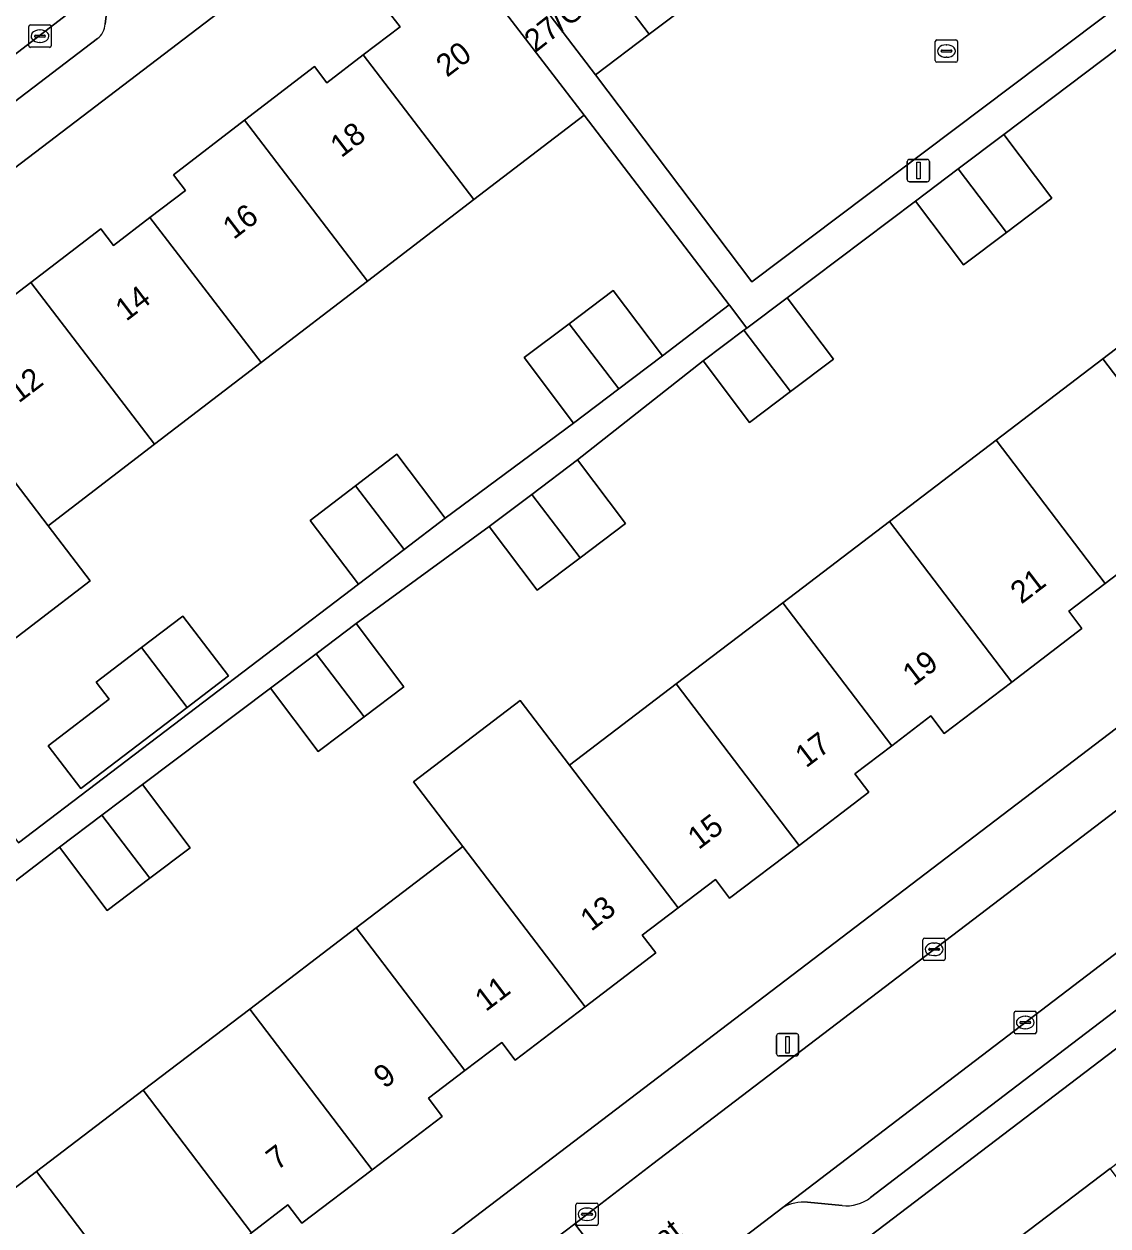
# Model space of a CAD drawing. Extents: x 160030 to 160839, y 385325 to 386450.
# Drawn here: x 160443.6 to 160492.1, y 385598.3 to 385652.1 of the extents above; entities that cross this region are included whole.
import ezdxf

# ---------------------------------------------------------------- set-up
doc = ezdxf.new("R2010")
doc.units = 0
for name, color, linetype in [('IMGEO_Erf', 7, 'Continuous'), ('IMGEO_Kolk', 7, 'Continuous'), ('IMGEO_Lichtmast', 7, 'Continuous'), ('IMGEO_Muur', 7, 'Continuous'), ('IMGEO_Openbare_ruimte_label', 7, 'Continuous'), ('IMGEO_Pand', 7, 'Continuous'), ('IMGEO_Pand_nummerreeks', 7, 'Continuous'), ('IMGEO_Parkeervlak_open', 7, 'Continuous'), ('IMGEO_Rijbaan_lokaal_open', 7, 'Continuous'), ('IMGEO_Voetpad_open', 7, 'Continuous')]:
    doc.layers.add(name, color=color, linetype=linetype)

msp = doc.modelspace()

# ---------------------------------------------------------------- linework, layer by layer
at = {"layer": 'IMGEO_Erf'}
for points in [[(160440.753, 385638.158), (160443.879, 385640.552), (160447.012, 385642.951), (160447.583, 385642.205), (160449.214, 385643.454), (160450.799, 385644.668), (160450.261, 385645.37), (160453.44, 385647.805), (160456.581, 385650.21), (160457.135, 385649.487), (160458.757, 385650.73), (160460.407, 385651.993), (160459.836, 385652.739), (160462.883, 385655.072), (160460.162, 385658.643), (160410.315, 385620.656)], [(160493.281, 385651.579), (160487.432, 385647.172), (160489.579, 385644.322), (160487.545, 385642.79), (160485.621, 385641.341), (160483.474, 385644.191), (160477.735, 385639.867), (160479.808, 385637.116), (160477.885, 385635.668), (160476.05, 385634.286), (160473.978, 385637.036), (160468.353, 385632.611), (160470.5, 385629.761), (160468.465, 385628.228), (160466.542, 385626.78), (160464.395, 385629.63), (160458.445, 385625.287), (160460.579, 385622.455), (160458.801, 385621.117), (160456.741, 385619.565), (160454.608, 385622.397), (160448.88, 385618.081), (160451.012, 385615.25), (160449.215, 385613.897), (160447.292, 385612.448), (160445.159, 385615.28), (160439.324, 385610.813)], [(160409.861, 385617.255), (160423.072, 385599.933), (160439.447, 385612.526), (160437.274, 385615.377), (160439.303, 385616.924), (160441.152, 385618.333), (160443.325, 385615.482), (160458.552, 385627.053), (160456.379, 385629.904), (160458.407, 385631.45), (160460.257, 385632.86), (160462.43, 385630.009), (160468.165, 385634.258), (160465.96, 385637.185), (160467.969, 385638.698), (160469.948, 385640.189), (160472.153, 385637.263), (160475.139, 385639.55), (160468.644, 385648.031)], [(160468.644, 385648.031), (160463.714, 385644.256), (160458.951, 385640.608), (160454.187, 385636.96), (160449.423, 385633.312), (160444.66, 385629.665), (160446.544, 385627.205), (160441.781, 385623.558)], [(160541.325, 385643.407), (160500, 385611.993), (160469.864, 385589.083), (160469.192, 385588.563), (160476.184, 385579.322), (160477.257, 385580.137), (160472.72, 385586.106), (160477.69, 385589.884), (160482.522, 385593.557), (160487.355, 385597.231), (160492.187, 385600.904), (160497.019, 385604.577), (160500, 385606.843), (160501.851, 385608.25), (160503.572, 385609.559), (160502.858, 385610.499)], [(160434.355, 385593.316), (160439.359, 385597.129), (160444.132, 385600.765), (160448.905, 385604.402), (160453.678, 385608.038), (160458.45, 385611.674), (160463.223, 385615.311), (160461.016, 385618.209), (160465.789, 385621.845), (160467.996, 385618.947), (160472.767, 385622.582), (160477.54, 385626.219), (160482.313, 385629.855), (160487.086, 385633.492), (160491.858, 385637.128), (160496.631, 385640.764)], [(160493.671, 385628.376), (160491.97, 385627.08), (160490.336, 385625.835), (160490.928, 385625.058), (160487.789, 385622.667), (160484.763, 385620.361), (160484.16, 385621.153), (160482.413, 385619.822), (160480.767, 385618.568), (160481.395, 385617.743), (160478.269, 385615.361), (160475.159, 385612.992), (160474.519, 385613.833), (160472.856, 385612.567), (160471.251, 385611.344), (160471.857, 385610.549), (160468.689, 385608.135), (160465.565, 385605.755), (160464.962, 385606.546), (160463.314, 385605.29), (160461.676, 385604.043), (160462.292, 385603.235), (160459.157, 385600.846), (160456.013, 385598.451), (160455.386, 385599.274), (160453.756, 385598.032)], [(160440.459, 385581.006), (160500, 385626.337)]]:
    msp.add_lwpolyline(points, dxfattribs=at)
msp.add_lwpolyline([(160452.73, 385622.941), (160450.886, 385621.535), (160446.125, 385617.905), (160444.665, 385619.82), (160447.392, 385621.9), (160446.809, 385622.665), (160448.837, 385624.211), (160450.687, 385625.621)], close=True, dxfattribs=at)
at = {"layer": 'IMGEO_Kolk'}
for p, q in [((160443.791, 385651.143), (160443.791, 385651.995)), ((160443.866, 385652.069), (160444.718, 385652.069)), ((160444.279, 385651.849), (160444.304, 385651.849)), ((160444.792, 385651.995), (160444.792, 385651.143)), ((160444.05, 385651.563), (160444.05, 385651.575)), ((160444.488, 385651.526), (160444.09, 385651.526)), ((160444.093, 385651.612), (160444.491, 385651.612)), ((160444.302, 385651.289), (160444.277, 385651.289)), ((160444.534, 385651.575), (160444.534, 385651.563)), ((160484.363, 385650.476), (160484.363, 385651.328)), ((160484.438, 385651.402), (160485.29, 385651.402)), ((160485.364, 385651.328), (160485.364, 385650.476)), ((160444.718, 385651.069), (160443.866, 385651.069)), ((160484.622, 385650.896), (160484.622, 385650.908)), ((160485.06, 385650.859), (160484.662, 385650.859)), ((160484.665, 385650.945), (160485.063, 385650.945)), ((160484.851, 385651.182), (160484.876, 385651.182)), ((160485.106, 385650.908), (160485.106, 385650.896)), ((160485.29, 385650.402), (160484.438, 385650.402)), ((160484.874, 385650.622), (160484.849, 385650.622)), ((160483.811, 385610.285), (160483.811, 385611.137)), ((160483.886, 385611.211), (160484.738, 385611.211)), ((160484.299, 385610.991), (160484.324, 385610.991)), ((160484.812, 385611.137), (160484.812, 385610.285)), ((160484.07, 385610.705), (160484.07, 385610.717)), ((160484.508, 385610.668), (160484.11, 385610.668)), ((160484.113, 385610.754), (160484.511, 385610.754)), ((160484.322, 385610.431), (160484.297, 385610.431)), ((160484.554, 385610.717), (160484.554, 385610.705)), ((160484.738, 385610.211), (160483.886, 385610.211)), ((160487.891, 385607.01), (160487.891, 385607.862)), ((160487.966, 385607.936), (160488.818, 385607.936)), ((160488.379, 385607.716), (160488.404, 385607.716)), ((160488.892, 385607.862), (160488.892, 385607.01)), ((160488.15, 385607.43), (160488.15, 385607.442)), ((160488.588, 385607.393), (160488.19, 385607.393)), ((160488.193, 385607.479), (160488.591, 385607.479)), ((160488.634, 385607.442), (160488.634, 385607.43)), ((160488.818, 385606.936), (160487.966, 385606.936)), ((160488.402, 385607.156), (160488.377, 385607.156)), ((160468.275, 385598.429), (160468.275, 385599.281)), ((160468.35, 385599.355), (160469.202, 385599.355)), ((160468.763, 385599.135), (160468.788, 385599.135)), ((160469.276, 385599.281), (160469.276, 385598.429)), ((160468.534, 385598.849), (160468.534, 385598.861)), ((160468.972, 385598.812), (160468.574, 385598.812)), ((160468.577, 385598.898), (160468.975, 385598.898)), ((160468.786, 385598.575), (160468.761, 385598.575)), ((160469.018, 385598.861), (160469.018, 385598.849)), ((160469.202, 385598.355), (160468.35, 385598.355))]:
    msp.add_line(p, q, dxfattribs=at)
for points in [[(160443.791, 385651.143), (160443.791, 385651.995)], [(160443.866, 385652.069), (160444.718, 385652.069)], [(160444.792, 385651.995), (160444.792, 385651.143)], [(160484.363, 385650.476), (160484.363, 385651.328)], [(160484.438, 385651.402), (160485.29, 385651.402)], [(160485.364, 385651.328), (160485.364, 385650.476)], [(160444.718, 385651.069), (160443.866, 385651.069)], [(160485.29, 385650.402), (160484.438, 385650.402)], [(160483.811, 385610.285), (160483.811, 385611.137)], [(160483.886, 385611.211), (160484.738, 385611.211)], [(160484.812, 385611.137), (160484.812, 385610.285)], [(160484.738, 385610.211), (160483.886, 385610.211)], [(160487.891, 385607.01), (160487.891, 385607.862)], [(160487.966, 385607.936), (160488.818, 385607.936)], [(160488.892, 385607.862), (160488.892, 385607.01)], [(160488.818, 385606.936), (160487.966, 385606.936)], [(160468.275, 385598.429), (160468.275, 385599.281)], [(160468.35, 385599.355), (160469.202, 385599.355)], [(160469.276, 385599.281), (160469.276, 385598.429)], [(160469.202, 385598.355), (160468.35, 385598.355)]]:
    msp.add_lwpolyline(points, dxfattribs=at)
for centre, radius, start, end in [((160443.868, 385651.993), 0.0765, 91.552, 178.448), ((160443.868, 385651.993), 0.0765, 91.552, 178.448), ((160444.716, 385651.993), 0.0765, 1.552, 88.448), ((160444.716, 385651.993), 0.0765, 1.552, 88.448), ((160444.09, 385651.572), 0.0403, 85.8775, 175.7526), ((160444.087, 385651.562), 0.0366, 178.938, 274.7102), ((160444.491, 385651.569), 0.043, 264.8664, 352.4533), ((160444.495, 385651.574), 0.0386, 1.7309, 96.639), ((160484.44, 385651.326), 0.0765, 91.552, 178.448), ((160484.44, 385651.326), 0.0765, 91.552, 178.448), ((160485.288, 385651.326), 0.0765, 1.552, 88.448), ((160485.288, 385651.326), 0.0765, 1.552, 88.448), ((160443.868, 385651.145), 0.0765, 181.552, 268.448), ((160443.868, 385651.145), 0.0765, 181.552, 268.448), ((160444.716, 385651.145), 0.0765, 271.552, 358.448), ((160444.716, 385651.145), 0.0765, 271.552, 358.448), ((160484.662, 385650.905), 0.0403, 85.8775, 175.7526), ((160484.659, 385650.895), 0.0366, 178.938, 274.7102), ((160485.063, 385650.902), 0.043, 264.8664, 352.4533), ((160485.067, 385650.907), 0.0386, 1.7309, 96.639), ((160484.44, 385650.478), 0.0765, 181.552, 268.448), ((160484.44, 385650.478), 0.0765, 181.552, 268.448), ((160485.288, 385650.478), 0.0765, 271.552, 358.448), ((160485.288, 385650.478), 0.0765, 271.552, 358.448), ((160483.888, 385611.135), 0.0765, 91.552, 178.448), ((160483.888, 385611.135), 0.0765, 91.552, 178.448), ((160484.736, 385611.135), 0.0765, 1.552, 88.448), ((160484.736, 385611.135), 0.0765, 1.552, 88.448), ((160484.11, 385610.714), 0.0403, 85.8775, 175.7526), ((160484.107, 385610.704), 0.0366, 178.938, 274.7102), ((160484.511, 385610.711), 0.043, 264.8664, 352.4533), ((160484.515, 385610.716), 0.0386, 1.7309, 96.639), ((160483.888, 385610.287), 0.0765, 181.552, 268.448), ((160483.888, 385610.287), 0.0765, 181.552, 268.448), ((160484.736, 385610.287), 0.0765, 271.552, 358.448), ((160484.736, 385610.287), 0.0765, 271.552, 358.448), ((160487.968, 385607.86), 0.0765, 91.552, 178.448), ((160487.968, 385607.86), 0.0765, 91.552, 178.448), ((160488.816, 385607.86), 0.0765, 1.552, 88.448), ((160488.816, 385607.86), 0.0765, 1.552, 88.448), ((160488.19, 385607.439), 0.0403, 85.8775, 175.7526), ((160488.187, 385607.429), 0.0366, 178.938, 274.7102), ((160488.591, 385607.436), 0.043, 264.8664, 352.4533), ((160488.595, 385607.441), 0.0386, 1.7309, 96.639), ((160487.968, 385607.012), 0.0765, 181.552, 268.448), ((160487.968, 385607.012), 0.0765, 181.552, 268.448), ((160488.816, 385607.012), 0.0765, 271.552, 358.448), ((160488.816, 385607.012), 0.0765, 271.552, 358.448), ((160468.352, 385599.279), 0.0765, 91.552, 178.448), ((160468.352, 385599.279), 0.0765, 91.552, 178.448), ((160469.2, 385599.279), 0.0765, 1.552, 88.448), ((160469.2, 385599.279), 0.0765, 1.552, 88.448), ((160468.574, 385598.858), 0.0403, 85.8775, 175.7526), ((160468.571, 385598.848), 0.0366, 178.938, 274.7102), ((160468.975, 385598.855), 0.043, 264.8664, 352.4533), ((160468.979, 385598.86), 0.0386, 1.7309, 96.639), ((160468.352, 385598.431), 0.0765, 181.552, 268.448), ((160468.352, 385598.431), 0.0765, 181.552, 268.448), ((160469.2, 385598.431), 0.0765, 271.552, 358.448), ((160469.2, 385598.431), 0.0765, 271.552, 358.448)]:
    msp.add_arc(centre, radius, start, end, dxfattribs=at)
for centre, major_axis, ratio, start_param, end_param in [((160444.278, 385651.569), (-0.387, 0.002), 0.722429, 4.712389, 7.853982), ((160444.303, 385651.569), (-0.39, 0.002), 0.717154, 1.570796, 4.712389), ((160484.85, 385650.902), (-0.387, 0.002), 0.722429, 4.712389, 7.853982), ((160484.875, 385650.902), (-0.39, 0.002), 0.717154, 1.570796, 4.712389), ((160484.298, 385610.711), (-0.387, 0.002), 0.722429, 4.712389, 7.853982), ((160484.323, 385610.711), (-0.39, 0.002), 0.717154, 1.570796, 4.712389), ((160488.378, 385607.436), (-0.387, 0.002), 0.722429, 4.712389, 7.853982), ((160488.403, 385607.436), (-0.39, 0.002), 0.717154, 1.570796, 4.712389), ((160468.762, 385598.855), (-0.387, 0.002), 0.722429, 4.712389, 7.853982), ((160468.787, 385598.855), (-0.39, 0.002), 0.717154, 1.570796, 4.712389)]:
    msp.add_ellipse(centre, major_axis=major_axis, ratio=ratio, start_param=start_param, end_param=end_param, dxfattribs=at)
at = {"layer": 'IMGEO_Lichtmast'}
for p, q in [((160483.111, 385645.156), (160483.111, 385645.956)), ((160483.111, 385645.956), (160483.111, 385645.156)), ((160483.211, 385646.056), (160484.001, 385646.056)), ((160484.001, 385646.056), (160483.211, 385646.056)), ((160484.101, 385645.956), (160484.101, 385645.156)), ((160484.101, 385645.156), (160484.101, 385645.956)), ((160484.001, 385645.056), (160483.211, 385645.056)), ((160483.211, 385645.056), (160484.001, 385645.056)), ((160477.256, 385606.041), (160477.256, 385606.841)), ((160477.256, 385606.841), (160477.256, 385606.041)), ((160477.356, 385606.941), (160478.146, 385606.941)), ((160478.146, 385606.941), (160477.356, 385606.941)), ((160478.246, 385606.841), (160478.246, 385606.041)), ((160478.246, 385606.041), (160478.246, 385606.841)), ((160478.146, 385605.941), (160477.356, 385605.941)), ((160477.356, 385605.941), (160478.146, 385605.941))]:
    msp.add_line(p, q, dxfattribs=at)
for points in [[(160483.531, 385645.931), (160483.681, 385645.931), (160483.681, 385645.181), (160483.531, 385645.181), (160483.531, 385645.931)], [(160477.676, 385606.816), (160477.826, 385606.816), (160477.826, 385606.066), (160477.676, 385606.066), (160477.676, 385606.816)]]:
    msp.add_lwpolyline(points, dxfattribs=at)
for centre, start, end in [((160483.211, 385645.956), 90, 180), ((160483.211, 385645.956), 90, 180), ((160484.001, 385645.956), 0, 90), ((160484.001, 385645.956), 360, 90), ((160483.211, 385645.156), 180, 270), ((160483.211, 385645.156), 180, 270), ((160484.001, 385645.156), 270, 0), ((160484.001, 385645.156), 270, 0), ((160477.356, 385606.841), 90, 180), ((160477.356, 385606.841), 90, 180), ((160478.146, 385606.841), 0, 90), ((160478.146, 385606.841), 360, 90), ((160477.356, 385606.041), 180, 270), ((160477.356, 385606.041), 180, 270), ((160478.146, 385606.041), 270, 0), ((160478.146, 385606.041), 270, 0)]:
    msp.add_arc(centre, 0.1, start, end, dxfattribs=at)
at = {"layer": 'IMGEO_Muur'}
msp.add_lwpolyline([(160468.644, 385648.031), (160475.139, 385639.55), (160475.157, 385639.526)], dxfattribs=at)
at = {"layer": 'IMGEO_Pand'}
for points in [[(160470.055, 385658.622), (160470.043, 385658.613), (160467.651, 385656.797), (160471.554, 385651.658), (160473.957, 385653.484)], [(160469.15, 385649.833), (160471.554, 385651.658), (160467.651, 385656.797), (160465.248, 385654.972)], [(160463.583, 385654.64), (160463.351, 385654.462), (160462.883, 385655.072), (160459.836, 385652.739), (160460.407, 385651.993), (160458.757, 385650.73), (160463.714, 385644.256), (160468.644, 385648.031), (160464.036, 385654.048)], [(160463.714, 385644.256), (160458.757, 385650.73), (160457.135, 385649.487), (160456.581, 385650.21), (160453.44, 385647.805), (160458.951, 385640.608)], [(160458.951, 385640.608), (160453.44, 385647.805), (160450.261, 385645.37), (160450.799, 385644.668), (160449.214, 385643.454), (160454.187, 385636.96)], [(160485.382, 385645.628), (160487.545, 385642.79), (160489.579, 385644.322), (160487.432, 385647.172)], [(160483.474, 385644.191), (160485.621, 385641.341), (160487.545, 385642.79), (160485.382, 385645.628)], [(160454.187, 385636.96), (160449.214, 385643.454), (160447.583, 385642.205), (160447.012, 385642.951), (160443.879, 385640.552), (160449.423, 385633.312)], [(160449.423, 385633.312), (160443.879, 385640.552), (160440.753, 385638.158), (160441.281, 385637.468), (160439.644, 385636.215), (160444.66, 385629.665)], [(160491.858, 385637.128), (160497.348, 385629.922), (160500, 385631.943), (160500.528, 385632.345), (160500.091, 385633.041), (160500, 385633.186), (160501.522, 385634.344), (160500, 385636.342), (160496.631, 385640.764)], [(160470.197, 385635.789), (160472.153, 385637.263), (160469.948, 385640.189), (160467.969, 385638.698)], [(160477.735, 385639.867), (160475.935, 385638.51), (160475.798, 385638.407), (160477.885, 385635.668), (160479.808, 385637.116)], [(160467.969, 385638.698), (160465.96, 385637.185), (160468.165, 385634.258), (160470.197, 385635.789)], [(160475.798, 385638.407), (160473.978, 385637.036), (160476.05, 385634.286), (160477.885, 385635.668)], [(160487.086, 385633.492), (160491.97, 385627.08), (160493.671, 385628.376), (160494.276, 385627.581), (160497.348, 385629.922), (160491.858, 385637.128)], [(160437.99, 385634.948), (160437.441, 385635.665), (160434.331, 385633.284), (160439.896, 385626.017), (160441.781, 385623.558), (160446.544, 385627.205), (160444.66, 385629.665), (160439.644, 385636.215)], [(160482.313, 385629.855), (160487.789, 385622.667), (160490.928, 385625.058), (160490.336, 385625.835), (160491.97, 385627.08), (160487.086, 385633.492)], [(160462.43, 385630.009), (160460.257, 385632.86), (160458.407, 385631.45), (160460.586, 385628.604)], [(160470.5, 385629.761), (160468.353, 385632.611), (160466.302, 385631.066), (160468.465, 385628.228)], [(160456.379, 385629.904), (160458.552, 385627.053), (160460.586, 385628.604), (160458.407, 385631.45)], [(160464.395, 385629.63), (160466.542, 385626.78), (160468.465, 385628.228), (160466.302, 385631.066)], [(160477.54, 385626.219), (160482.413, 385619.822), (160484.16, 385621.153), (160484.763, 385620.361), (160487.789, 385622.667), (160482.313, 385629.855)], [(160472.767, 385622.582), (160478.269, 385615.361), (160481.395, 385617.743), (160480.767, 385618.568), (160482.413, 385619.822), (160477.54, 385626.219)], [(160448.837, 385624.211), (160450.886, 385621.535), (160452.73, 385622.941), (160450.687, 385625.621)], [(160458.445, 385625.287), (160456.653, 385623.937), (160458.801, 385621.117), (160460.579, 385622.455)], [(160448.837, 385624.211), (160446.809, 385622.665), (160447.392, 385621.9), (160444.665, 385619.82), (160446.125, 385617.905), (160450.886, 385621.535)], [(160456.653, 385623.937), (160454.608, 385622.397), (160456.741, 385619.565), (160458.801, 385621.117)], [(160467.996, 385618.947), (160472.856, 385612.567), (160474.519, 385613.833), (160475.159, 385612.992), (160478.269, 385615.361), (160472.767, 385622.582)], [(160467.996, 385618.947), (160465.789, 385621.845), (160461.016, 385618.209), (160463.223, 385615.311), (160468.689, 385608.135), (160471.857, 385610.549), (160471.251, 385611.344), (160472.856, 385612.567)], [(160448.88, 385618.081), (160447.067, 385616.716), (160449.215, 385613.897), (160451.012, 385615.25)], [(160447.067, 385616.716), (160445.159, 385615.28), (160447.292, 385612.448), (160449.215, 385613.897)], [(160458.45, 385611.674), (160463.314, 385605.29), (160464.962, 385606.546), (160465.565, 385605.755), (160468.689, 385608.135), (160463.223, 385615.311)], [(160453.678, 385608.038), (160459.157, 385600.846), (160462.292, 385603.235), (160461.676, 385604.043), (160463.314, 385605.29), (160458.45, 385611.674)], [(160448.905, 385604.402), (160453.756, 385598.032), (160455.386, 385599.274), (160456.013, 385598.451), (160459.157, 385600.846), (160453.678, 385608.038)], [(160444.132, 385600.765), (160449.601, 385593.586), (160452.777, 385596.006), (160452.16, 385596.816), (160453.756, 385598.032), (160448.905, 385604.402)], [(160439.359, 385597.129), (160444.242, 385590.72), (160445.92, 385591.999), (160446.506, 385591.229), (160449.601, 385593.586), (160444.132, 385600.765)], [(160492.187, 385600.904), (160487.355, 385597.231), (160491.998, 385591.123), (160496.829, 385594.796)]]:
    msp.add_lwpolyline(points, close=True, dxfattribs=at)
at = {"layer": 'IMGEO_Parkeervlak_open'}
for points in [[(160447.596, 385654.17), (160436.906, 385645.942), (160436.696, 385645.782), (160434.639, 385644.215), (160434.322, 385643.974), (160409.789, 385625.281)], [(160447.207, 385652.111), (160447.397, 385653.687)], [(160438.797, 385645.324), (160446.86, 385651.459)], [(160535.493, 385643.286), (160524.659, 385635.077), (160514.016, 385626.96), (160511.805, 385625.275), (160505.852, 385620.735), (160500, 385616.279), (160483.774, 385603.922), (160477.533, 385599.159)], [(160481.463, 385599.602), (160485.006, 385602.306), (160500, 385613.725), (160534.027, 385639.635)], [(160478.645, 385599.397), (160480.191, 385599.242)]]:
    msp.add_lwpolyline(points, dxfattribs=at)
for centre, radius, start, end in [((160446.382, 385652.132), 0.825, 305.3839, 358.5715), ((160478.535, 385597.194), 2.205, 87.1397, 117.0217), ((160480.371, 385601.034), 1.801, 264.2699, 307.3351)]:
    msp.add_arc(centre, radius, start, end, dxfattribs=at)
at = {"layer": 'IMGEO_Rijbaan_lokaal_open'}
for points in [[(160490.563, 385666.095), (160488.378, 385664.436), (160485.975, 385662.61), (160483.571, 385660.785), (160481.168, 385658.96), (160478.764, 385657.134), (160476.361, 385655.309), (160473.957, 385653.484), (160471.554, 385651.658), (160469.15, 385649.833), (160476.149, 385640.577), (160494.262, 385654.222), (160495.248, 385652.987), (160497.326, 385650.085), (160501.637, 385644.578), (160506.601, 385638.064), (160509.815, 385633.793), (160513.227, 385636.408), (160497.09, 385657.497)], [(160471.301, 385594.403), (160477.533, 385599.159), (160483.774, 385603.922), (160500, 385616.279), (160505.852, 385620.735), (160511.805, 385625.275), (160508.738, 385629.311), (160500, 385622.665), (160495.185, 385619.002), (160471.728, 385601.112), (160468.226, 385598.433)], [(160469.139, 385592.753), (160471.301, 385594.403), (160468.226, 385598.433), (160466.066, 385596.78)]]:
    msp.add_lwpolyline(points, close=True, dxfattribs=at)
msp.add_lwpolyline([(160442.4, 385656.222), (160441.798, 385655.588), (160433.875, 385649.49), (160434.013, 385649.307), (160436.696, 385645.782), (160436.906, 385645.942), (160447.596, 385654.17)], dxfattribs=at)
at = {"layer": 'IMGEO_Voetpad_open'}
msp.add_lwpolyline([(160465.248, 385654.972), (160461.618, 385659.753), (160461.391, 385659.58), (160460.162, 385658.643), (160462.883, 385655.072), (160463.351, 385654.462), (160463.583, 385654.64), (160464.036, 385654.048), (160468.644, 385648.031), (160475.139, 385639.55), (160475.157, 385639.526), (160475.935, 385638.51), (160477.735, 385639.867), (160483.474, 385644.191), (160485.382, 385645.628), (160487.432, 385647.172), (160493.281, 385651.579), (160495.248, 385652.987), (160494.262, 385654.222), (160476.149, 385640.577), (160469.15, 385649.833)], close=True, dxfattribs=at)
for points in [[(160410.315, 385620.656), (160460.162, 385658.643)], [(160447.397, 385653.687), (160447.207, 385652.111)], [(160446.86, 385651.459), (160438.797, 385645.324)], [(160477.533, 385599.159), (160471.301, 385594.403), (160469.139, 385592.753), (160467.641, 385591.609), (160469.864, 385589.083), (160500, 385611.993), (160541.325, 385643.407)], [(160439.324, 385610.813), (160445.159, 385615.28), (160447.067, 385616.716), (160448.88, 385618.081), (160454.608, 385622.397), (160456.653, 385623.937), (160458.445, 385625.287), (160464.395, 385629.63), (160466.302, 385631.066), (160468.353, 385632.611), (160473.978, 385637.036), (160475.798, 385638.407), (160475.935, 385638.51), (160475.157, 385639.526), (160475.139, 385639.55), (160472.153, 385637.263), (160470.197, 385635.789), (160468.165, 385634.258), (160462.43, 385630.009), (160460.586, 385628.604), (160458.552, 385627.053), (160443.325, 385615.482)], [(160534.027, 385639.635), (160500, 385613.725), (160485.006, 385602.306), (160481.463, 385599.602)], [(160466.066, 385596.78), (160468.226, 385598.433), (160471.728, 385601.112), (160495.185, 385619.002), (160500, 385622.665), (160508.738, 385629.311), (160510.954, 385630.996), (160509.815, 385633.793), (160500, 385626.337), (160440.459, 385581.006)], [(160480.191, 385599.242), (160478.645, 385599.397)]]:
    msp.add_lwpolyline(points, dxfattribs=at)
for centre, radius, start, end in [((160446.382, 385652.132), 0.825, 305.3839, 358.5715), ((160478.535, 385597.194), 2.205, 87.1397, 117.0217), ((160480.371, 385601.034), 1.801, 264.2699, 307.3351)]:
    msp.add_arc(centre, radius, start, end, dxfattribs=at)

# ---------------------------------------------------------------- texts
at = {"layer": 'IMGEO_Openbare_ruimte_label'}
msp.add_text('Drijffhoutstraat', height=1, rotation=37.3625, dxfattribs=at).set_placement((160466.214, 385592.64))
at = {"layer": 'IMGEO_Pand_nummerreeks'}
for s, rotation, p in [('27/G01', 38.047, (160466.471, 385650.817)), ('20', 37.2507, (160462.508, 385649.702)), ('18', 37.2507, (160457.772, 385646.1)), ('16', 37.2507, (160452.959, 385642.441)), ('14', 37.2507, (160448.15, 385638.784)), ('12', 37.2507, (160443.339, 385635.125)), ('21', 37.2605, (160488.215, 385626.129)), ('19', 37.2605, (160483.388, 385622.458)), ('17', 37.2605, (160478.579, 385618.8)), ('15', 37.2605, (160473.771, 385615.142)), ('13', 37.2594, (160468.961, 385611.485)), ('11', 37.2605, (160464.244, 385607.895)), ('9', 37.2605, (160459.71, 385604.447)), ('7', 37.2605, (160454.902, 385600.789))]:
    msp.add_text(s, height=1, rotation=rotation, dxfattribs=at).set_placement(p)

doc.saveas('drawing.dxf')
